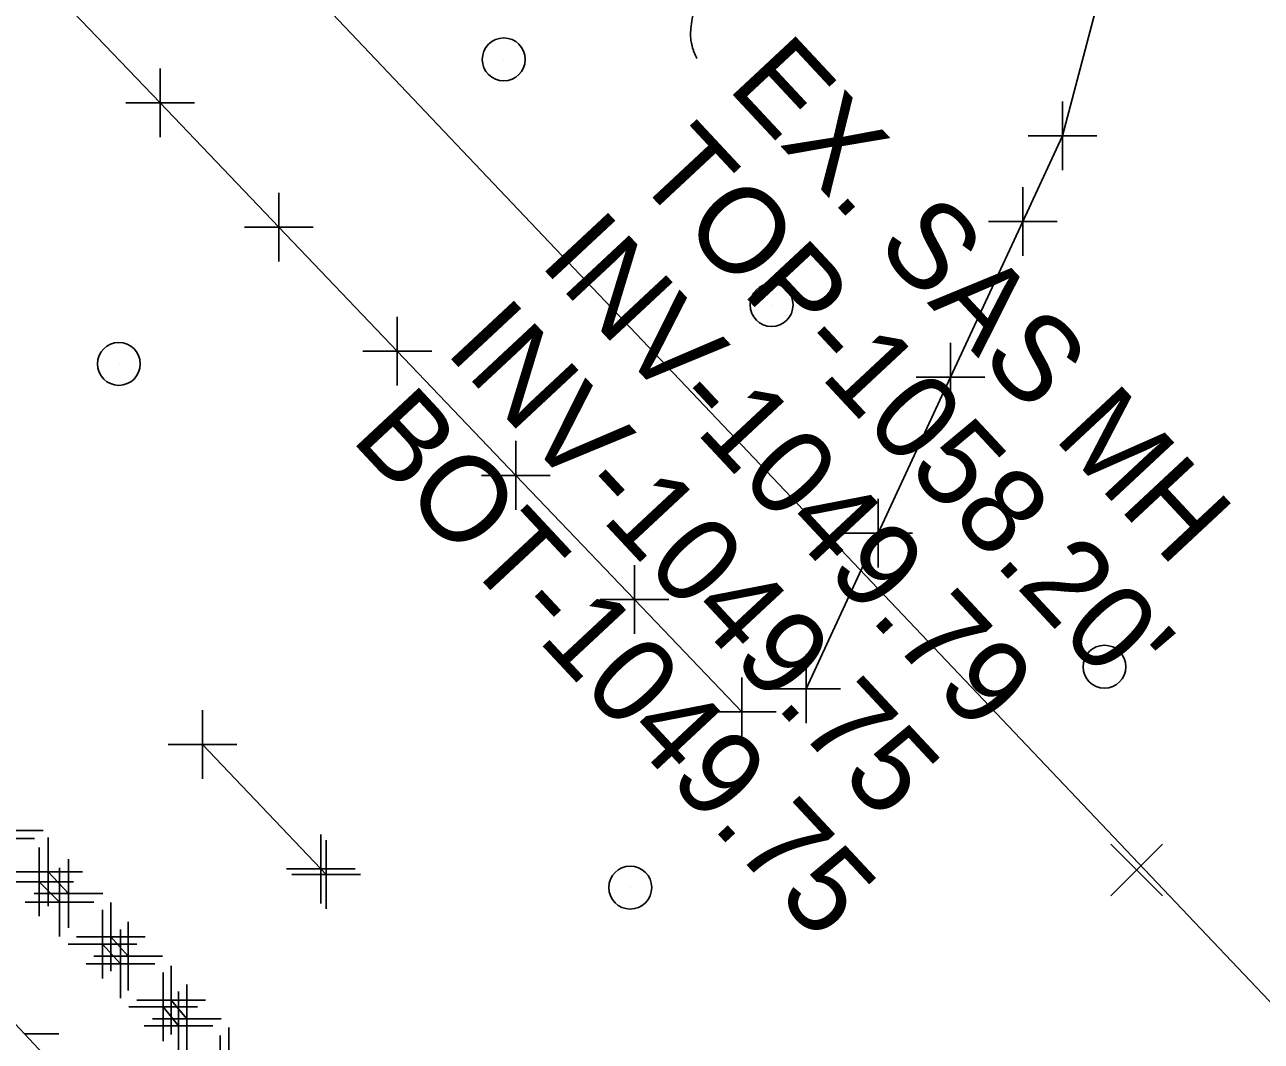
# Model space of a CAD drawing. Extents: x 0 to 1944463, y 0 to 420651.
# Drawn here: x 1943328.1 to 1943400.2, y 417335.4 to 417394.6 of the extents above; entities that cross this region are included whole.
import ezdxf

# ---------------------------------------------------------------- set-up
doc = ezdxf.new("R2010")
doc.units = 0
for name, color, linetype in [('SUR - DTM - Breaklines', 7, 'Continuous'), ('SUR - DTM - Breaklines - Points - Locators', 7, 'Continuous'), ('SUR - DTM - Spot Points - Locators', 7, 'Continuous'), ('SUR - TR-CTRL - Pavement Marking', 7, 'Continuous'), ('SUR - TR-CTRL - Pavement Marking - Points - Locators', 7, 'Continuous'), ('SUR - UTL - Low Wire Crossings', 7, 'Continuous'), ('SUR - UTL - Overhead Wire Crossings', 7, 'Continuous'), ('SUR - UTL - Sanitary Sewer Text', 7, 'Continuous')]:
    doc.layers.add(name, color=color, linetype=linetype)

msp = doc.modelspace()

# ---------------------------------------------------------------- linework, layer by layer
at = {"layer": 'SUR - DTM - Breaklines'}
for points in [[(1943211.427, 417460.879), (1943218.22, 417453.54), (1943225.014, 417446.202), (1943231.807, 417438.864), (1943238.601, 417431.526), (1943239.321, 417430.748), (1943246.151, 417423.444), (1943252.981, 417416.14), (1943259.812, 417408.836), (1943266.642, 417401.532), (1943273.472, 417394.228), (1943280.302, 417386.924), (1943287.133, 417379.62), (1943293.963, 417372.316), (1943300.793, 417365.012), (1943307.623, 417357.708), (1943314.454, 417350.404), (1943321.284, 417343.1), (1943328.114, 417335.796), (1943334.944, 417328.492)], [(1943373.646, 417355.889), (1943377.854, 417364.96), (1943382.061, 417374.032), (1943386.268, 417383.104), (1943388.584, 417388.098), (1943391.136, 417397.767), (1943393.687, 417407.436), (1943396.239, 417417.105), (1943398.473, 417425.57), (1943399.97, 417435.458), (1943401.467, 417445.345), (1943402.681, 417453.359)]]:
    msp.add_lwpolyline(points, dxfattribs=at)
at = {"layer": 'SUR - DTM - Breaklines - Points - Locators'}
for p, q in [((1943388.584, 417388.098), (1943388.584, 417390.098)), ((1943388.584, 417388.098), (1943386.584, 417388.098)), ((1943388.584, 417388.098), (1943390.584, 417388.098)), ((1943388.584, 417388.098), (1943388.584, 417386.098)), ((1943386.268, 417383.104), (1943386.268, 417385.104)), ((1943386.268, 417383.104), (1943384.268, 417383.104)), ((1943386.268, 417383.104), (1943388.268, 417383.104)), ((1943386.268, 417383.104), (1943386.268, 417381.104)), ((1943382.061, 417374.032), (1943382.061, 417376.032)), ((1943382.061, 417374.032), (1943380.061, 417374.032)), ((1943382.061, 417374.032), (1943384.061, 417374.032)), ((1943382.061, 417374.032), (1943382.061, 417372.032)), ((1943377.854, 417364.96), (1943377.854, 417366.96)), ((1943377.854, 417364.96), (1943375.854, 417364.96)), ((1943377.854, 417364.96), (1943379.854, 417364.96)), ((1943377.854, 417364.96), (1943377.854, 417362.96)), ((1943373.646, 417355.889), (1943373.646, 417357.889)), ((1943373.646, 417355.889), (1943371.646, 417355.889)), ((1943373.646, 417355.889), (1943375.646, 417355.889)), ((1943373.646, 417355.889), (1943373.646, 417353.889)), ((1943328.114, 417335.796), (1943330.114, 417335.796))]:
    msp.add_line(p, q, dxfattribs=at)
at = {"layer": 'SUR - DTM - Spot Points - Locators'}
for p, q in [((1943356.05, 417392.53), (1943356.05, 417392.53)), ((1943371.65, 417378.23), (1943371.65, 417378.23)), ((1943333.63, 417374.8), (1943333.63, 417374.8)), ((1943391.04, 417357.16), (1943391.04, 417357.16)), ((1943363.42, 417344.3), (1943363.42, 417344.3))]:
    msp.add_line(p, q, dxfattribs=at)
for centre in [(1943356.039, 417392.541), (1943371.639, 417378.241), (1943333.619, 417374.811), (1943391.029, 417357.171), (1943363.409, 417344.311)]:
    msp.add_circle(centre, 1.25, dxfattribs=at)
at = {"layer": 'SUR - TR-CTRL - Pavement Marking'}
for points in [[(1943329.113, 417397.24), (1943336.022, 417390.01), (1943342.93, 417382.78), (1943349.839, 417375.55), (1943356.747, 417368.32), (1943363.656, 417361.09), (1943369.901, 417354.554)], [(1943338.497, 417352.647), (1943345.382, 417345.394), (1943345.688, 417345.072)], [(1943329.499, 417345.225), (1943330.688, 417343.974)], [(1943328.981, 417344.645), (1943330.17, 417343.456)], [(1943333.16, 417341.452), (1943334.166, 417340.323)], [(1943332.673, 417341.025), (1943333.709, 417339.866)], [(1943336.665, 417337.762), (1943337.579, 417336.664)], [(1943336.202, 417337.363), (1943337.099, 417336.251)]]:
    msp.add_lwpolyline(points, dxfattribs=at)
at = {"layer": 'SUR - TR-CTRL - Pavement Marking - Points - Locators'}
for p, q in [((1943336.022, 417390.01), (1943336.022, 417392.01)), ((1943336.022, 417390.01), (1943334.022, 417390.01)), ((1943336.022, 417390.01), (1943338.022, 417390.01)), ((1943336.022, 417390.01), (1943336.022, 417388.01)), ((1943342.93, 417382.78), (1943342.93, 417384.78)), ((1943342.93, 417382.78), (1943340.93, 417382.78)), ((1943342.93, 417382.78), (1943344.93, 417382.78)), ((1943342.93, 417382.78), (1943342.93, 417380.78)), ((1943349.839, 417375.55), (1943349.839, 417377.55)), ((1943349.839, 417375.55), (1943347.839, 417375.55)), ((1943349.839, 417375.55), (1943351.839, 417375.55)), ((1943349.839, 417375.55), (1943349.839, 417373.55)), ((1943356.747, 417368.32), (1943356.747, 417370.32)), ((1943356.747, 417368.32), (1943354.747, 417368.32)), ((1943356.747, 417368.32), (1943358.747, 417368.32)), ((1943356.747, 417368.32), (1943356.747, 417366.32)), ((1943363.656, 417361.09), (1943363.656, 417363.09)), ((1943363.656, 417361.09), (1943361.656, 417361.09)), ((1943363.656, 417361.09), (1943365.656, 417361.09)), ((1943363.656, 417361.09), (1943363.656, 417359.09)), ((1943369.901, 417354.554), (1943369.901, 417356.554)), ((1943338.497, 417352.647), (1943338.497, 417354.647)), ((1943369.901, 417354.554), (1943367.901, 417354.554)), ((1943369.901, 417354.554), (1943371.901, 417354.554)), ((1943369.901, 417354.554), (1943369.901, 417352.554)), ((1943338.497, 417352.647), (1943336.497, 417352.647)), ((1943338.497, 417352.647), (1943340.497, 417352.647)), ((1943338.497, 417352.647), (1943338.497, 417350.647)), ((1943326.708, 417347.161), (1943328.708, 417347.161)), ((1943327.215, 417347.629), (1943329.215, 417347.629)), ((1943329.499, 417345.225), (1943329.499, 417347.225)), ((1943345.382, 417345.394), (1943345.382, 417347.394)), ((1943345.688, 417345.072), (1943345.688, 417347.072)), ((1943328.981, 417344.645), (1943328.981, 417346.645)), ((1943330.688, 417343.974), (1943330.688, 417345.974)), ((1943329.499, 417345.225), (1943327.499, 417345.225)), ((1943329.499, 417345.225), (1943331.499, 417345.225)), ((1943329.499, 417345.225), (1943329.499, 417343.225)), ((1943330.17, 417343.456), (1943330.17, 417345.456)), ((1943345.382, 417345.394), (1943343.382, 417345.394)), ((1943345.688, 417345.072), (1943343.688, 417345.072)), ((1943345.382, 417345.394), (1943347.382, 417345.394)), ((1943345.382, 417345.394), (1943345.382, 417343.394)), ((1943345.688, 417345.072), (1943347.688, 417345.072)), ((1943345.688, 417345.072), (1943345.688, 417343.072)), ((1943328.981, 417344.645), (1943326.981, 417344.645)), ((1943328.981, 417344.645), (1943330.981, 417344.645)), ((1943328.981, 417344.645), (1943328.981, 417342.645)), ((1943330.17, 417343.456), (1943328.17, 417343.456)), ((1943330.688, 417343.974), (1943328.688, 417343.974)), ((1943330.17, 417343.456), (1943332.17, 417343.456)), ((1943330.17, 417343.456), (1943330.17, 417341.456)), ((1943330.688, 417343.974), (1943332.688, 417343.974)), ((1943330.688, 417343.974), (1943330.688, 417341.974)), ((1943333.16, 417341.452), (1943333.16, 417343.452)), ((1943332.673, 417341.025), (1943332.673, 417343.025)), ((1943334.166, 417340.323), (1943334.166, 417342.323)), ((1943333.16, 417341.452), (1943331.16, 417341.452)), ((1943333.16, 417341.452), (1943335.16, 417341.452)), ((1943333.16, 417341.452), (1943333.16, 417339.452)), ((1943333.709, 417339.866), (1943333.709, 417341.866)), ((1943332.673, 417341.025), (1943330.673, 417341.025)), ((1943332.673, 417341.025), (1943334.673, 417341.025)), ((1943332.673, 417341.025), (1943332.673, 417339.025)), ((1943333.709, 417339.866), (1943331.709, 417339.866)), ((1943334.166, 417340.323), (1943332.166, 417340.323)), ((1943333.709, 417339.866), (1943335.709, 417339.866)), ((1943333.709, 417339.866), (1943333.709, 417337.866)), ((1943334.166, 417340.323), (1943336.166, 417340.323)), ((1943334.166, 417340.323), (1943334.166, 417338.323)), ((1943336.202, 417337.363), (1943336.202, 417339.363)), ((1943336.665, 417337.762), (1943336.665, 417339.762)), ((1943337.579, 417336.664), (1943337.579, 417338.664)), ((1943336.665, 417337.762), (1943334.665, 417337.762)), ((1943336.665, 417337.762), (1943338.665, 417337.762)), ((1943336.665, 417337.762), (1943336.665, 417335.762)), ((1943337.099, 417336.251), (1943337.099, 417338.251)), ((1943336.202, 417337.363), (1943334.202, 417337.363)), ((1943336.202, 417337.363), (1943338.202, 417337.363)), ((1943336.202, 417337.363), (1943336.202, 417335.363)), ((1943337.099, 417336.251), (1943335.099, 417336.251)), ((1943337.579, 417336.664), (1943335.579, 417336.664)), ((1943337.099, 417336.251), (1943339.099, 417336.251)), ((1943337.099, 417336.251), (1943337.099, 417334.251)), ((1943337.579, 417336.664), (1943339.579, 417336.664)), ((1943337.579, 417336.664), (1943337.579, 417334.664)), ((1943339.51, 417333.703), (1943339.51, 417335.703)), ((1943340.022, 417334.166), (1943340.022, 417336.166))]:
    msp.add_line(p, q, dxfattribs=at)
at = {"layer": 'SUR - UTL - Low Wire Crossings'}
for p, q in [((1943391.402, 417346.835), (1943394.402, 417343.835)), ((1943394.402, 417346.835), (1943391.402, 417343.835)), ((1943392.902, 417345.335), (1943392.902, 417345.335))]:
    msp.add_line(p, q, dxfattribs=at)
at = {"layer": 'SUR - UTL - Overhead Wire Crossings'}
msp.add_lwpolyline([(1943310.63, 417432.53), (1943451.9, 417283.69)], dxfattribs=at)
at = {"layer": 'SUR - UTL - Sanitary Sewer Text'}
msp.add_open_spline([(1943367.288, 417392.605), (1943365.172, 417396.603), (1943384.916, 417410.244), (1943404.809, 417395.15)], degree=2, dxfattribs=at)

# ---------------------------------------------------------------- texts
for s, height, p in [('EX. SAS MH', 5, (1943369.005, 417390.875)), ("TOP-1058.20'", 4.99999, (1943363.52, 417385.76)), ('INV-1049.79', 4.99999, (1943358.035, 417380.645)), ('INV-1049.75', 4.99999, (1943352.55, 417375.53)), ('BOT-1049.75', 4.99999, (1943347.065, 417370.415))]:
    msp.add_text(s, height=height, rotation=313, dxfattribs=at).set_placement(p)

doc.saveas('drawing.dxf')
